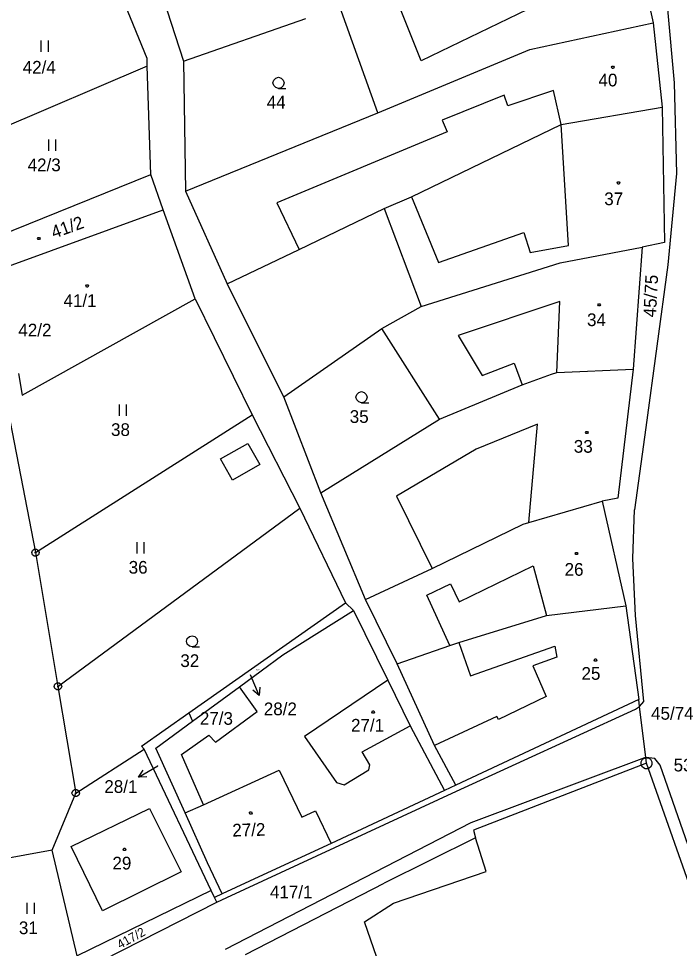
# Model space of a CAD drawing. Extents: x -609861 to -605046, y -1120287 to -1116307.
# Drawn here: x -607337.6 to -607249.2, y -1119400 to -1119275.6 of the extents above; entities that cross this region are included whole.
import ezdxf

# ---------------------------------------------------------------- set-up
doc = ezdxf.new("R2010")
doc.units = 0
for name, color, linetype in [('Vrstva 1', 7, 'Continuous'), ('Vrstva 2', 7, 'Continuous'), ('Vrstva 3', 7, 'Continuous'), ('Vrstva 4', 7, 'Continuous'), ('Vrstva 5', 7, 'Continuous'), ('Vrstva 7', 7, 'Continuous'), ('Vrstva 8', 7, 'Continuous')]:
    doc.layers.add(name, color=color, linetype=linetype)

msp = doc.modelspace()

# ---------------------------------------------------------------- linework, layer by layer
at = {"layer": 'Vrstva 1'}
for p, q in [((-607256.45, -1119260.26), (-607252.69, -1119276.2)), ((-607320.26, -1119266.63), (-607315.5, -1119281.34)), ((-607320.38, -1119280.97), (-607325.44, -1119268.6)), ((-607289.51, -1119288.26), (-607294.59, -1119274.07)), ((-607250.78, -1119274.4), (-607249.89, -1119284.25)), ((-607315.5, -1119281.34), (-607299.17, -1119275.64)), ((-607269.21, -1119279.78), (-607252.69, -1119276.2)), ((-607252.69, -1119276.2), (-607251.49, -1119287.52)), ((-607282.58, -1119285.36), (-607269.21, -1119279.78)), ((-607320.35, -1119282.02), (-607344.7, -1119292.4)), ((-607320.35, -1119282.02), (-607320.38, -1119280.97)), ((-607319.9, -1119296.5), (-607320.35, -1119282.02)), ((-607315.5, -1119281.34), (-607315.25, -1119298.73)), ((-607249.89, -1119284.25), (-607249.6, -1119296.39)), ((-607289.51, -1119288.26), (-607282.58, -1119285.36)), ((-607315.25, -1119298.73), (-607289.51, -1119288.26)), ((-607265.01, -1119289.84), (-607251.49, -1119287.52)), ((-607251.49, -1119287.52), (-607251.2, -1119305.59)), ((-607285.03, -1119299.5), (-607265.01, -1119289.84)), ((-607343.3, -1119305.97), (-607319.9, -1119296.5)), ((-607318.21, -1119301.24), (-607319.9, -1119296.5)), ((-607249.6, -1119296.39), (-607250.77, -1119308.61)), ((-607315.25, -1119298.73), (-607309.69, -1119311.15)), ((-607288.69, -1119301.07), (-607285.03, -1119299.5)), ((-607342.5, -1119310.09), (-607318.21, -1119301.24)), ((-607313.97, -1119313.13), (-607318.21, -1119301.24)), ((-607300.06, -1119306.52), (-607288.69, -1119301.07)), ((-607251.2, -1119305.59), (-607254.19, -1119306.22)), ((-607309.69, -1119311.15), (-607300.06, -1119306.52)), ((-607265.13, -1119308.31), (-607254.19, -1119306.22)), ((-607254.19, -1119306.22), (-607255.4, -1119322.53)), ((-607283.73, -1119314.15), (-607265.13, -1119308.31)), ((-607250.77, -1119308.61), (-607253.69, -1119330.36)), ((-607302.11, -1119326.24), (-607309.69, -1119311.15)), ((-607337.09, -1119326.04), (-607313.97, -1119313.13)), ((-607313.97, -1119313.13), (-607306.35, -1119328.66)), ((-607289.01, -1119317.09), (-607283.73, -1119314.15)), ((-607302.11, -1119326.24), (-607289.01, -1119317.09)), ((-607281.28, -1119329.24), (-607289.01, -1119317.09)), ((-607337.58, -1119323.15), (-607337.09, -1119326.04)), ((-607266.29, -1119323.21), (-607265.58, -1119323.02)), ((-607265.58, -1119323.02), (-607255.4, -1119322.53)), ((-607255.4, -1119322.53), (-607257.44, -1119339.82)), ((-607339.87, -1119323.64), (-607335.3, -1119347.1)), ((-607270.24, -1119324.64), (-607266.29, -1119323.21)), ((-607281.28, -1119329.24), (-607270.24, -1119324.64)), ((-607297.13, -1119339.1), (-607302.11, -1119326.24)), ((-607335.3, -1119347.1), (-607306.35, -1119328.66)), ((-607306.35, -1119328.66), (-607299.94, -1119341.14)), ((-607297.13, -1119339.1), (-607281.28, -1119329.24)), ((-607253.69, -1119330.36), (-607255.19, -1119341.36)), ((-607291.19, -1119353.38), (-607297.13, -1119339.1)), ((-607269.35, -1119343.06), (-607259.55, -1119340.2)), ((-607257.44, -1119339.82), (-607259.55, -1119340.2)), ((-607259.55, -1119340.2), (-607256.38, -1119354.21)), ((-607332.3, -1119365), (-607299.94, -1119341.14)), ((-607299.94, -1119341.14), (-607293.83, -1119353.82)), ((-607270.11, -1119343.27), (-607269.35, -1119343.06)), ((-607282.27, -1119349.24), (-607270.11, -1119343.27)), ((-607335.3, -1119347.1), (-607332.3, -1119365)), ((-607291.19, -1119353.38), (-607282.27, -1119349.24)), ((-607314.79, -1119368.54), (-607293.83, -1119353.82)), ((-607293.83, -1119353.82), (-607292.79, -1119354.86)), ((-607286.95, -1119361.96), (-607291.19, -1119353.38)), ((-607266.98, -1119355.53), (-607256.38, -1119354.21)), ((-607256.38, -1119354.21), (-607254.65, -1119366.73)), ((-607302.24, -1119360.77), (-607292.79, -1119354.86)), ((-607292.79, -1119354.86), (-607288.2, -1119364.16)), ((-607278.68, -1119359.12), (-607266.98, -1119355.53)), ((-607279.91, -1119359.54), (-607278.68, -1119359.12)), ((-607286.95, -1119361.96), (-607279.91, -1119359.54)), ((-607308.04, -1119365.04), (-607302.24, -1119360.77)), ((-607281.93, -1119372.92), (-607286.95, -1119361.96)), ((-607288.2, -1119364.16), (-607285.2, -1119370.26)), ((-607332.3, -1119365), (-607329.92, -1119379.27)), ((-607314.29, -1119369.64), (-607308.04, -1119365.04)), ((-607254.65, -1119366.73), (-607279.1, -1119378.22)), ((-607254.53, -1119367.67), (-607254.65, -1119366.73)), ((-607254.53, -1119367.67), (-607253.98, -1119367)), ((-607253.69, -1119374.49), (-607254.53, -1119367.67)), ((-607321.11, -1119372.98), (-607314.79, -1119368.54)), ((-607314.79, -1119368.54), (-607314.29, -1119369.64)), ((-607319.2, -1119373.25), (-607314.29, -1119369.64)), ((-607285.2, -1119370.26), (-607280.63, -1119378.93)), ((-607279.1, -1119378.22), (-607281.93, -1119372.92)), ((-607329.92, -1119379.27), (-607320.77, -1119373.37)), ((-607320.77, -1119373.37), (-607321.11, -1119372.98)), ((-607311.81, -1119392.28), (-607320.77, -1119373.37)), ((-607315.31, -1119381.93), (-607319.2, -1119373.25)), ((-607253.59, -1119375.28), (-607276.75, -1119384.24)), ((-607253.59, -1119375.28), (-607253.69, -1119374.49)), ((-607252.51, -1119374.63), (-607253.69, -1119374.49)), ((-607237.33, -1119421.61), (-607253.59, -1119375.28)), ((-607251.77, -1119375.55), (-607252.51, -1119374.63)), ((-607244.41, -1119396.79), (-607251.77, -1119375.55)), ((-607280.63, -1119378.93), (-607295.76, -1119386)), ((-607279.1, -1119378.22), (-607280.63, -1119378.93)), ((-607333.09, -1119386.92), (-607329.92, -1119379.27)), ((-607315.31, -1119381.93), (-607312.86, -1119380.82)), ((-607297.84, -1119381.62), (-607295.76, -1119386)), ((-607312.32, -1119388.6), (-607315.31, -1119381.93)), ((-607276.48, -1119385.26), (-607288.66, -1119391.33)), ((-607276.75, -1119384.24), (-607276.48, -1119385.26)), ((-607275.04, -1119389.78), (-607276.48, -1119385.26)), ((-607295.76, -1119386), (-607304.85, -1119390.22)), ((-607333.09, -1119386.92), (-607343.32, -1119388.75)), ((-607329.71, -1119401.05), (-607333.09, -1119386.92)), ((-607310.34, -1119392.76), (-607312.32, -1119388.6)), ((-607304.85, -1119390.22), (-607310.34, -1119392.76)), ((-607287.45, -1119393.99), (-607275.04, -1119389.78)), ((-607307.24, -1119400.88), (-607288.66, -1119391.33)), ((-607311.81, -1119392.28), (-607329.71, -1119401.05)), ((-607311.36, -1119393.23), (-607311.81, -1119392.28)), ((-607310.34, -1119392.76), (-607311.36, -1119393.23)), ((-607329.22, -1119403.09), (-607311.05, -1119393.88)), ((-607311.05, -1119393.88), (-607311.36, -1119393.23))]:
    msp.add_line(p, q, dxfattribs=at)
for points in [[(-607253.98, -1119367), (-607255.09, -1119355.51), (-607255.42, -1119347.89), (-607255.19, -1119341.36)], [(-607312.86, -1119380.82), (-607315.77, -1119374.12), (-607312.13, -1119371.53), (-607311.24, -1119372.47), (-607305.68, -1119368.33), (-607308.04, -1119365.04)], [(-607312.86, -1119380.82), (-607302.72, -1119376.22), (-607299.69, -1119382.51), (-607297.84, -1119381.62)], [(-607286.4, -1119410.68), (-607291.32, -1119396.47), (-607287.45, -1119393.99)]]:
    msp.add_lwpolyline(points, dxfattribs=at)
at = {"layer": 'Vrstva 3'}
for p, q in [((-607334.58, -1119278.58), (-607334.58, -1119280.08)), ((-607333.58, -1119280.08), (-607333.58, -1119278.58)), ((-607333.57, -1119291.84), (-607333.57, -1119293.34)), ((-607332.57, -1119293.34), (-607332.57, -1119291.84)), ((-607324.12, -1119327.29), (-607324.12, -1119328.79)), ((-607323.12, -1119328.79), (-607323.12, -1119327.29)), ((-607321.76, -1119345.71), (-607321.76, -1119347.21)), ((-607320.76, -1119347.21), (-607320.76, -1119345.71)), ((-607336.44, -1119393.94), (-607336.44, -1119395.44)), ((-607335.44, -1119395.44), (-607335.44, -1119393.94))]:
    msp.add_line(p, q, dxfattribs=at)
for points in [[(-607302.8, -1119284.98), (-607303.18, -1119284.88), (-607303.45, -1119284.61), (-607303.55, -1119284.24), (-607303.45, -1119283.87), (-607303.18, -1119283.6), (-607302.81, -1119283.5), (-607302.44, -1119283.6), (-607302.17, -1119283.87), (-607302.07, -1119284.25), (-607302.17, -1119284.63), (-607302.44, -1119284.9), (-607302.82, -1119285), (-607301.82, -1119285)], [(-607291.7, -1119327.04), (-607292.08, -1119326.94), (-607292.35, -1119326.67), (-607292.45, -1119326.3), (-607292.35, -1119325.93), (-607292.08, -1119325.66), (-607291.71, -1119325.56), (-607291.34, -1119325.66), (-607291.07, -1119325.93), (-607290.97, -1119326.31), (-607291.07, -1119326.69), (-607291.34, -1119326.96), (-607291.72, -1119327.06), (-607290.72, -1119327.06)], [(-607314.35, -1119359.7), (-607314.73, -1119359.6), (-607315, -1119359.33), (-607315.1, -1119358.96), (-607315, -1119358.59), (-607314.73, -1119358.32), (-607314.36, -1119358.22), (-607313.99, -1119358.32), (-607313.72, -1119358.59), (-607313.62, -1119358.97), (-607313.72, -1119359.35), (-607313.99, -1119359.62), (-607314.37, -1119359.72), (-607313.37, -1119359.72)]]:
    msp.add_lwpolyline(points, dxfattribs=at)
for points in [[(-607334.76, -1119304.92), (-607334.67, -1119305.07), (-607334.76, -1119305.22), (-607334.94, -1119305.22), (-607335.03, -1119305.07), (-607334.94, -1119304.92)], [(-607328.29, -1119311.26), (-607328.2, -1119311.41), (-607328.29, -1119311.56), (-607328.47, -1119311.56), (-607328.56, -1119311.41), (-607328.47, -1119311.26)]]:
    msp.add_lwpolyline(points, close=True, dxfattribs=at)
at = {"layer": 'Vrstva 4'}
for p, q in [((-607283.74, -1119281.28), (-607287.69, -1119271.42)), ((-607266.93, -1119273.15), (-607283.74, -1119281.28)), ((-607266.02, -1119285.26), (-607272.14, -1119287.33)), ((-607265.01, -1119289.84), (-607266.02, -1119285.26)), ((-607272.64, -1119285.9), (-607280.92, -1119289.25)), ((-607272.14, -1119287.33), (-607272.64, -1119285.9)), ((-607280.92, -1119289.25), (-607280.25, -1119290.82)), ((-607280.25, -1119290.82), (-607303.02, -1119300.29)), ((-607264.04, -1119305.99), (-607265.01, -1119289.84)), ((-607285.03, -1119299.5), (-607281.41, -1119308.26)), ((-607303.02, -1119300.29), (-607300.06, -1119306.52)), ((-607288.69, -1119301.07), (-607283.73, -1119314.15)), ((-607281.41, -1119308.26), (-607270.02, -1119304.27)), ((-607270.02, -1119304.27), (-607269.17, -1119306.93)), ((-607269.17, -1119306.93), (-607264.04, -1119305.99)), ((-607265.17, -1119313.48), (-607278.8, -1119318.07)), ((-607265.58, -1119323.02), (-607265.17, -1119313.48)), ((-607278.8, -1119318.07), (-607275.57, -1119323.39)), ((-607275.57, -1119323.39), (-607271.31, -1119321.73)), ((-607271.31, -1119321.73), (-607270.24, -1119324.64)), ((-607268.2, -1119329.92), (-607276.36, -1119333.27)), ((-607269.35, -1119343.06), (-607268.2, -1119329.92)), ((-607310.56, -1119334.56), (-607306.91, -1119332.51)), ((-607306.91, -1119332.51), (-607305.32, -1119335.32)), ((-607276.36, -1119333.27), (-607287.02, -1119339.54)), ((-607308.96, -1119337.42), (-607310.56, -1119334.56)), ((-607305.32, -1119335.32), (-607308.96, -1119337.42)), ((-607287.02, -1119339.54), (-607282.27, -1119349.24)), ((-607278.64, -1119353.68), (-607268.74, -1119348.85)), ((-607268.74, -1119348.85), (-607266.98, -1119355.53)), ((-607282.98, -1119352.78), (-607279.8, -1119351.29)), ((-607279.8, -1119351.29), (-607278.64, -1119353.68)), ((-607279.91, -1119359.54), (-607282.98, -1119352.78)), ((-607278.68, -1119359.12), (-607277.15, -1119363.59)), ((-607277.15, -1119363.59), (-607265.86, -1119359.61)), ((-607265.86, -1119359.61), (-607265.6, -1119361.1)), ((-607265.6, -1119361.1), (-607268.81, -1119362.25)), ((-607268.81, -1119362.25), (-607267.03, -1119366.36)), ((-607288.2, -1119364.16), (-607299.32, -1119371.69)), ((-607267.03, -1119366.36), (-607273.41, -1119369.43)), ((-607255.06, -1119368.02), (-607254.53, -1119367.67)), ((-607273.6, -1119369.02), (-607281.93, -1119372.92)), ((-607279, -1119379.03), (-607255.06, -1119368.02)), ((-607273.41, -1119369.43), (-607273.6, -1119369.02)), ((-607291.64, -1119373.75), (-607285.2, -1119370.26)), ((-607299.32, -1119371.69), (-607295.05, -1119377.83)), ((-607290.58, -1119375.5), (-607291.64, -1119373.75)), ((-607253.87, -1119374.54), (-607277.09, -1119383.24)), ((-607253.69, -1119374.49), (-607253.87, -1119374.54)), ((-607294.04, -1119378.15), (-607290.72, -1119376.14)), ((-607290.72, -1119376.14), (-607290.58, -1119375.5)), ((-607295.05, -1119377.83), (-607294.04, -1119378.15)), ((-607309.74, -1119393.22), (-607279, -1119379.03)), ((-607330.54, -1119386.43), (-607320.04, -1119381.31)), ((-607320.04, -1119381.31), (-607315.83, -1119389.8)), ((-607277.09, -1119383.24), (-607309.94, -1119400.2)), ((-607326.34, -1119395.01), (-607330.54, -1119386.43)), ((-607315.83, -1119389.8), (-607326.34, -1119395.01)), ((-607311.05, -1119393.88), (-607309.74, -1119393.22))]:
    msp.add_line(p, q, dxfattribs=at)
at = {"layer": 'Vrstva 5'}
for points in [[(-607258.02, -1119282.01), (-607257.93, -1119282.16), (-607258.02, -1119282.31), (-607258.2, -1119282.31), (-607258.29, -1119282.16), (-607258.2, -1119282.01)], [(-607257.26, -1119297.48), (-607257.17, -1119297.63), (-607257.26, -1119297.78), (-607257.44, -1119297.78), (-607257.53, -1119297.63), (-607257.44, -1119297.48)], [(-607259.86, -1119313.8), (-607259.77, -1119313.95), (-607259.86, -1119314.1), (-607260.04, -1119314.1), (-607260.13, -1119313.95), (-607260.04, -1119313.8)], [(-607261.48, -1119330.88), (-607261.39, -1119331.03), (-607261.48, -1119331.18), (-607261.66, -1119331.18), (-607261.75, -1119331.03), (-607261.66, -1119330.88)], [(-607262.86, -1119347.06), (-607262.77, -1119347.21), (-607262.86, -1119347.36), (-607263.04, -1119347.36), (-607263.13, -1119347.21), (-607263.04, -1119347.06)], [(-607260.33, -1119361.32), (-607260.24, -1119361.47), (-607260.33, -1119361.62), (-607260.51, -1119361.62), (-607260.6, -1119361.47), (-607260.51, -1119361.32)], [(-607290.07, -1119368.28), (-607289.98, -1119368.43), (-607290.07, -1119368.58), (-607290.25, -1119368.58), (-607290.34, -1119368.43), (-607290.25, -1119368.28)], [(-607306.44, -1119381.79), (-607306.35, -1119381.94), (-607306.44, -1119382.09), (-607306.62, -1119382.09), (-607306.71, -1119381.94), (-607306.62, -1119381.79)], [(-607323.31, -1119386.65), (-607323.22, -1119386.8), (-607323.31, -1119386.95), (-607323.49, -1119386.95), (-607323.58, -1119386.8), (-607323.49, -1119386.65)]]:
    msp.add_lwpolyline(points, close=True, dxfattribs=at)
at = {"layer": 'Vrstva 7'}
for p, q in [((-607305.397, -1119366.23), (-607306.55, -1119363.46)), ((-607321.529, -1119377.153), (-607318.95, -1119375.62)), ((-607318.93, -1119375.61), (-607318.95, -1119375.62))]:
    msp.add_line(p, q, dxfattribs=at)
for points in [[(-607305.32, -1119365.114), (-607305.397, -1119366.23), (-607306.243, -1119365.499)], [(-607320.414, -1119377.072), (-607321.529, -1119377.153), (-607320.925, -1119376.212)]]:
    msp.add_lwpolyline(points, dxfattribs=at)
at = {"layer": 'Vrstva 8'}
for p, q in [((-607335.42, -1119347.1), (-607335.18, -1119347.1)), ((-607332.42, -1119365), (-607332.18, -1119365)), ((-607253.64, -1119375.28), (-607253.54, -1119375.28)), ((-607330.04, -1119379.27), (-607329.8, -1119379.27))]:
    msp.add_line(p, q, dxfattribs=at)
for points in [[(-607335.15, -1119346.62), (-607334.9, -1119346.8), (-607334.8, -1119347.09), (-607334.9, -1119347.38), (-607335.15, -1119347.56), (-607335.46, -1119347.56), (-607335.71, -1119347.38), (-607335.81, -1119347.09), (-607335.71, -1119346.8), (-607335.46, -1119346.62)], [(-607332.15, -1119364.52), (-607331.9, -1119364.7), (-607331.8, -1119364.99), (-607331.9, -1119365.28), (-607332.15, -1119365.46), (-607332.46, -1119365.46), (-607332.71, -1119365.28), (-607332.81, -1119364.99), (-607332.71, -1119364.7), (-607332.46, -1119364.52)], [(-607253.4, -1119374.56), (-607253.06, -1119374.75), (-607252.87, -1119375.09), (-607252.87, -1119375.48), (-607253.06, -1119375.82), (-607253.4, -1119376.01), (-607253.79, -1119376.01), (-607254.13, -1119375.82), (-607254.32, -1119375.48), (-607254.32, -1119375.09), (-607254.13, -1119374.75), (-607253.79, -1119374.56)], [(-607329.77, -1119378.79), (-607329.52, -1119378.97), (-607329.42, -1119379.26), (-607329.52, -1119379.55), (-607329.77, -1119379.73), (-607330.08, -1119379.73), (-607330.33, -1119379.55), (-607330.43, -1119379.26), (-607330.33, -1119378.97), (-607330.08, -1119378.79)]]:
    msp.add_lwpolyline(points, close=True, dxfattribs=at)

# ---------------------------------------------------------------- texts
at = {"layer": 'Vrstva 2'}
for s, height, p in [('42/4', 1.7, (-607337.013, -1119283.01)), ('40', 1.7, (-607260.023, -1119284.72)), ('44', 1.7, (-607304.383, -1119287.68)), ('42/3', 1.7, (-607336.353, -1119296.07)), ('37', 1.7, (-607259.253, -1119300.61)), ('41/1', 1.7, (-607331.563, -1119314.23)), ('34', 1.7, (-607261.553, -1119316.79)), ('35', 1.7, (-607293.283, -1119329.74)), ('38', 1.7, (-607325.203, -1119331.49)), ('33', 1.7, (-607263.323, -1119333.73)), ('36', 1.7, (-607322.843, -1119349.91)), ('26', 1.7, (-607264.553, -1119350.19)), ('32', 1.7, (-607315.933, -1119362.4)), ('28/2', 0.2, (-607305.902, -1119362.86)), ('25', 1.7, (-607262.293, -1119364.11)), ('27/3', 1.7, (-607313.324, -1119370.13)), ('27/1', 1.7, (-607293.113, -1119371.04)), ('28/1', 0.1, (-607319.077, -1119375.61)), ('29', 1.7, (-607325.013, -1119389.49)), ('417/1', 1.7, (-607303.953, -1119393.35)), ('31', 1.7, (-607337.523, -1119398.14))]:
    msp.add_text(s, height=height, dxfattribs=at).set_placement(p)
for s, height, rotation, p in [('41/2', 1.7, 19.82434, (-607332.847, -1119305.109)), ('45/75', 1.7, 87.03229, (-607252.341, -1119315.642)), ('27/2', 1.7, 1.66158, (-607308.963, -1119385.093)), ('417/2', 1.2, 28.81978, (-607324.003, -1119400.149))]:
    msp.add_text(s, height=height, rotation=rotation, dxfattribs=at).set_placement(p)
at = {"layer": 'Vrstva 7'}
for s, p in [('42/2', (-607337.593, -1119318.17)), ('28/2', (-607304.773, -1119368.85)), ('45/74', (-607252.99, -1119369.45)), ('28/1', (-607326.096, -1119379.24))]:
    msp.add_text(s, height=1.7, dxfattribs=at).set_placement(p)
at = {"layer": 'Vrstva 8'}
msp.add_text('531', height=1.7, dxfattribs=at).set_placement((-607249.973, -1119376.37))

doc.saveas('drawing.dxf')
